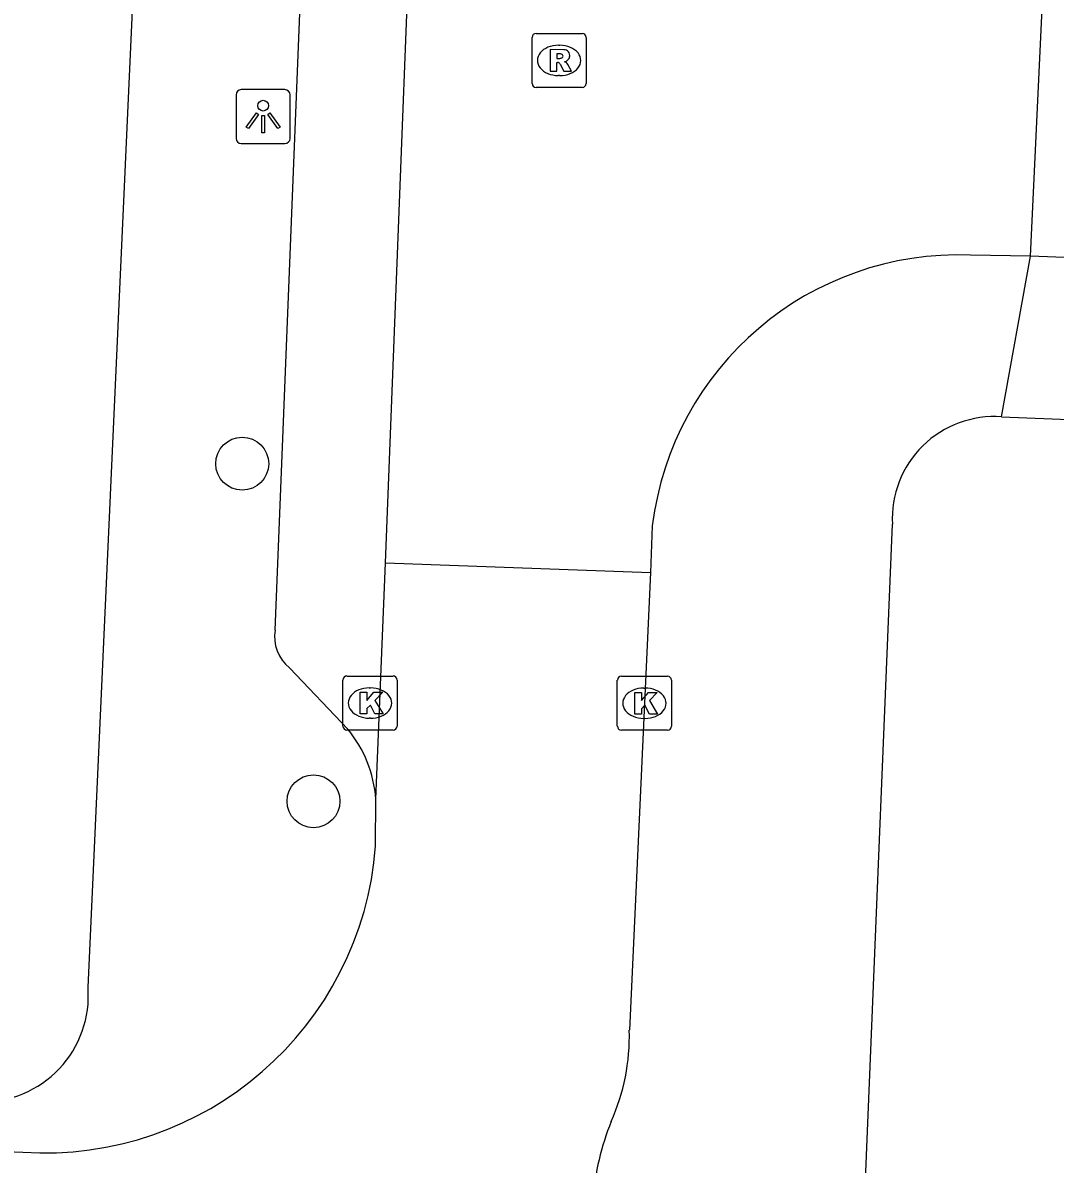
# Model space of a CAD drawing. Extents: x 160732 to 162105, y 387428 to 388479.
# Drawn here: x 161250.8 to 161269.88, y 387527.39 to 387548.49 of the extents above; entities that cross this region are included whole.
import ezdxf

# ---------------------------------------------------------------- set-up
doc = ezdxf.new("R2010")
doc.units = 0
for name, color, linetype in [('IMGEO_Boom', 7, 'Continuous'), ('IMGEO_Kolk', 7, 'Continuous'), ('IMGEO_Lichtpunt', 7, 'Continuous'), ('IMGEO_Rijbaan_lokaal_open', 7, 'Continuous'), ('IMGEO_Rioolput', 7, 'Continuous'), ('IMGEO_Voetpad_open', 7, 'Continuous')]:
    doc.layers.add(name, color=color, linetype=linetype)

msp = doc.modelspace()

# ---------------------------------------------------------------- linework, layer by layer
at = {"layer": 'IMGEO_Boom'}
for centre in [(161254.855, 387540.341), (161256.173, 387534.1)]:
    msp.add_circle(centre, 0.489, dxfattribs=at)
at = {"layer": 'IMGEO_Kolk'}
for p, q in [((161256.791, 387536.416), (161257.643, 387536.416)), ((161261.864, 387536.413), (161262.716, 387536.413)), ((161256.716, 387535.49), (161256.716, 387536.342)), ((161257.717, 387536.342), (161257.717, 387535.49)), ((161261.789, 387535.487), (161261.789, 387536.339)), ((161262.79, 387536.339), (161262.79, 387535.487)), ((161257.204, 387536.196), (161257.229, 387536.196)), ((161262.277, 387536.193), (161262.302, 387536.193)), ((161257.227, 387535.636), (161257.202, 387535.636)), ((161262.3, 387535.633), (161262.275, 387535.633)), ((161257.643, 387535.416), (161256.791, 387535.416)), ((161262.716, 387535.413), (161261.864, 387535.413))]:
    msp.add_line(p, q, dxfattribs=at)
for points in [[(161256.791, 387536.416), (161257.643, 387536.416)], [(161261.864, 387536.413), (161262.716, 387536.413)], [(161256.716, 387535.49), (161256.716, 387536.342)], [(161257.717, 387536.342), (161257.717, 387535.49)], [(161261.789, 387535.487), (161261.789, 387536.339)], [(161262.79, 387536.339), (161262.79, 387535.487)], [(161257.037, 387536.116), (161257.16, 387536.116), (161257.16, 387535.965), (161257.29, 387536.116), (161257.454, 387536.116), (161257.308, 387535.965), (161257.461, 387535.716), (161257.309, 387535.716), (161257.224, 387535.88), (161257.16, 387535.813), (161257.16, 387535.716), (161257.037, 387535.716), (161257.037, 387536.116)], [(161262.11, 387536.113), (161262.233, 387536.113), (161262.233, 387535.962), (161262.363, 387536.113), (161262.527, 387536.113), (161262.381, 387535.962), (161262.534, 387535.713), (161262.382, 387535.713), (161262.297, 387535.877), (161262.233, 387535.81), (161262.233, 387535.713), (161262.11, 387535.713), (161262.11, 387536.113)], [(161257.643, 387535.416), (161256.791, 387535.416)], [(161262.716, 387535.413), (161261.864, 387535.413)]]:
    msp.add_lwpolyline(points, dxfattribs=at)
for centre, start, end in [((161256.793, 387536.34), 91.552, 178.448), ((161256.793, 387536.34), 91.552, 178.448), ((161257.641, 387536.34), 1.552, 88.448), ((161257.641, 387536.34), 1.552, 88.448), ((161261.866, 387536.337), 91.552, 178.448), ((161261.866, 387536.337), 91.552, 178.448), ((161262.714, 387536.337), 1.552, 88.448), ((161262.714, 387536.337), 1.552, 88.448), ((161256.793, 387535.492), 181.552, 268.448), ((161256.793, 387535.492), 181.552, 268.448), ((161257.641, 387535.492), 271.552, 358.448), ((161257.641, 387535.492), 271.552, 358.448), ((161261.866, 387535.489), 181.552, 268.448), ((161261.866, 387535.489), 181.552, 268.448), ((161262.714, 387535.489), 271.552, 358.448), ((161262.714, 387535.489), 271.552, 358.448)]:
    msp.add_arc(centre, 0.0765, start, end, dxfattribs=at)
for centre, major_axis, ratio, start_param, end_param in [((161257.203, 387535.916), (-0.387, 0.002), 0.722429, 4.712389, 7.853982), ((161257.228, 387535.916), (-0.39, 0.002), 0.717154, 1.570796, 4.712389), ((161262.276, 387535.913), (-0.387, 0.002), 0.722429, 4.712389, 7.853982), ((161262.301, 387535.913), (-0.39, 0.002), 0.717154, 1.570796, 4.712389)]:
    msp.add_ellipse(centre, major_axis=major_axis, ratio=ratio, start_param=start_param, end_param=end_param, dxfattribs=at)
at = {"layer": 'IMGEO_Lichtpunt'}
for p, q in [((161255.645, 387547.257), (161254.837, 387547.257)), ((161255.645, 387547.257), (161254.837, 387547.257)), ((161254.743, 387547.162), (161254.743, 387546.355)), ((161254.743, 387547.162), (161254.743, 387546.355)), ((161255.739, 387546.355), (161255.739, 387547.162)), ((161255.739, 387546.355), (161255.739, 387547.162)), ((161254.837, 387546.261), (161255.645, 387546.261)), ((161254.837, 387546.261), (161255.645, 387546.261))]:
    msp.add_line(p, q, dxfattribs=at)
for points in [[(161255.117, 387546.826), (161255.156, 387546.798), (161254.968, 387546.536), (161254.93, 387546.563), (161255.117, 387546.826)], [(161255.219, 387546.778), (161255.266, 387546.778), (161255.266, 387546.456), (161255.219, 387546.456), (161255.219, 387546.778)], [(161255.329, 387546.798), (161255.367, 387546.825), (161255.554, 387546.563), (161255.515, 387546.535), (161255.329, 387546.798)]]:
    msp.add_lwpolyline(points, dxfattribs=at)
msp.add_circle((161255.242, 387546.96), 0.0994, dxfattribs=at)
for centre, start, end in [((161254.837, 387547.162), 90, 180), ((161254.837, 387547.162), 90, 180), ((161255.645, 387547.162), 0, 90), ((161255.645, 387547.162), 0, 90), ((161254.837, 387546.355), 180, 270), ((161254.837, 387546.355), 180, 270), ((161255.645, 387546.355), 270, 0), ((161255.645, 387546.355), 270, 360)]:
    msp.add_arc(centre, 0.0946, start, end, dxfattribs=at)
at = {"layer": 'IMGEO_Rijbaan_lokaal_open'}
for points in [[(161257.501, 387538.511), (161258.186, 387556.1)], [(161269.429, 387544.177), (161269.659, 387549.148)], [(161269.429, 387544.177), (161268.32, 387544.198)], [(161336.575, 387541.542), (161269.429, 387544.177)], [(161262.436, 387539.195), (161262.402, 387538.329)], [(161257.326, 387534.142), (161257.501, 387538.511)], [(161257.501, 387538.511), (161262.402, 387538.329)], [(161262.402, 387538.329), (161262.011, 387529.866)], [(161257.321, 387533.276), (161257.326, 387534.142)], [(161224.12, 387528.698), (161250.799, 387527.613)]]:
    msp.add_lwpolyline(points, dxfattribs=at)
for centre, radius, start, end in [((161268.1, 387538.495), 5.707, 87.789, 172.9581), ((161251.2, 387533.739), 6.139, 266.2574, 355.6777), ((161258.142, 387529.759), 3.87, 335.8957, 1.5889), ((161265.979, 387526.419), 4.649, 157.7754, 175.9844)]:
    msp.add_arc(centre, radius, start, end, dxfattribs=at)
at = {"layer": 'IMGEO_Rioolput'}
for p, q in [((161260.287, 387548.296), (161261.139, 387548.296)), ((161260.212, 387547.37), (161260.212, 387548.222)), ((161260.7, 387548.076), (161260.725, 387548.076)), ((161261.213, 387548.222), (161261.213, 387547.37)), ((161260.723, 387547.516), (161260.698, 387547.516)), ((161261.139, 387547.296), (161260.287, 387547.296))]:
    msp.add_line(p, q, dxfattribs=at)
for points in [[(161260.287, 387548.296), (161261.139, 387548.296)], [(161260.212, 387547.37), (161260.212, 387548.222)], [(161261.213, 387548.222), (161261.213, 387547.37)], [(161260.801, 387547.994), (161260.549, 387547.996), (161260.549, 387547.596)], [(161260.727, 387547.915), (161260.673, 387547.915), (161260.673, 387547.834)], [(161260.673, 387547.834), (161260.725, 387547.834)], [(161260.549, 387547.596), (161260.673, 387547.596), (161260.673, 387547.758), (161260.684, 387547.758)], [(161260.731, 387547.729), (161260.802, 387547.596), (161260.942, 387547.596), (161260.877, 387547.722)], [(161261.139, 387547.296), (161260.287, 387547.296)]]:
    msp.add_lwpolyline(points, dxfattribs=at)
for centre, radius, start, end in [((161260.289, 387548.22), 0.0765, 91.552, 178.448), ((161260.289, 387548.22), 0.0765, 91.552, 178.448), ((161261.137, 387548.22), 0.0765, 1.552, 88.448), ((161261.137, 387548.22), 0.0765, 1.552, 88.448), ((161260.709, 387548.023), 0.19, 274.7715, 282.9687), ((161260.733, 387547.819), 0.0964, 77.0061, 93.1865), ((161260.747, 387547.876), 0.0378, 276.6634, 79.6772), ((161260.8, 387547.884), 0.109, 350.3612, 89.416), ((161260.798, 387547.884), 0.112, 277.5842, 350.9817), ((161260.683, 387547.705), 0.0533, 26.0293, 88.6989), ((161260.782, 387547.669), 0.108, 29.5134, 73.7905), ((161260.289, 387547.372), 0.0765, 181.552, 268.448), ((161260.289, 387547.372), 0.0765, 181.552, 268.448), ((161261.137, 387547.372), 0.0765, 271.552, 358.448), ((161261.137, 387547.372), 0.0765, 271.552, 358.448)]:
    msp.add_arc(centre, radius, start, end, dxfattribs=at)
for centre, major_axis, ratio, start_param, end_param in [((161260.699, 387547.796), (-0.387, 0.002), 0.722429, 4.712389, 7.853982), ((161260.724, 387547.796), (-0.39, 0.002), 0.717154, 1.570796, 4.712389)]:
    msp.add_ellipse(centre, major_axis=major_axis, ratio=ratio, start_param=start_param, end_param=end_param, dxfattribs=at)
at = {"layer": 'IMGEO_Voetpad_open'}
for points in [[(161252.004, 387530.659), (161252.973, 387551.992), (161253.645, 387571.282)], [(161255.462, 387537.265), (161256.743, 387569.335)], [(161268.893, 387541.207), (161269.429, 387544.177)], [(161268.893, 387541.207), (161291.345, 387540.318)], [(161264.729, 387487.153), (161266.874, 387539.222)], [(161256.807, 387535.436), (161255.731, 387536.566)]]:
    msp.add_lwpolyline(points, dxfattribs=at)
for centre, radius, start, end in [((161268.76, 387539.323), 1.889, 85.9579, 183.069), ((161256.195, 387537.146), 0.743, 170.7745, 231.3225), ((161254.995, 387533.958), 2.339, 4.5127, 39.197), ((161250.052, 387530.503), 1.958, 268.4981, 4.5637)]:
    msp.add_arc(centre, radius, start, end, dxfattribs=at)

doc.saveas('drawing.dxf')
